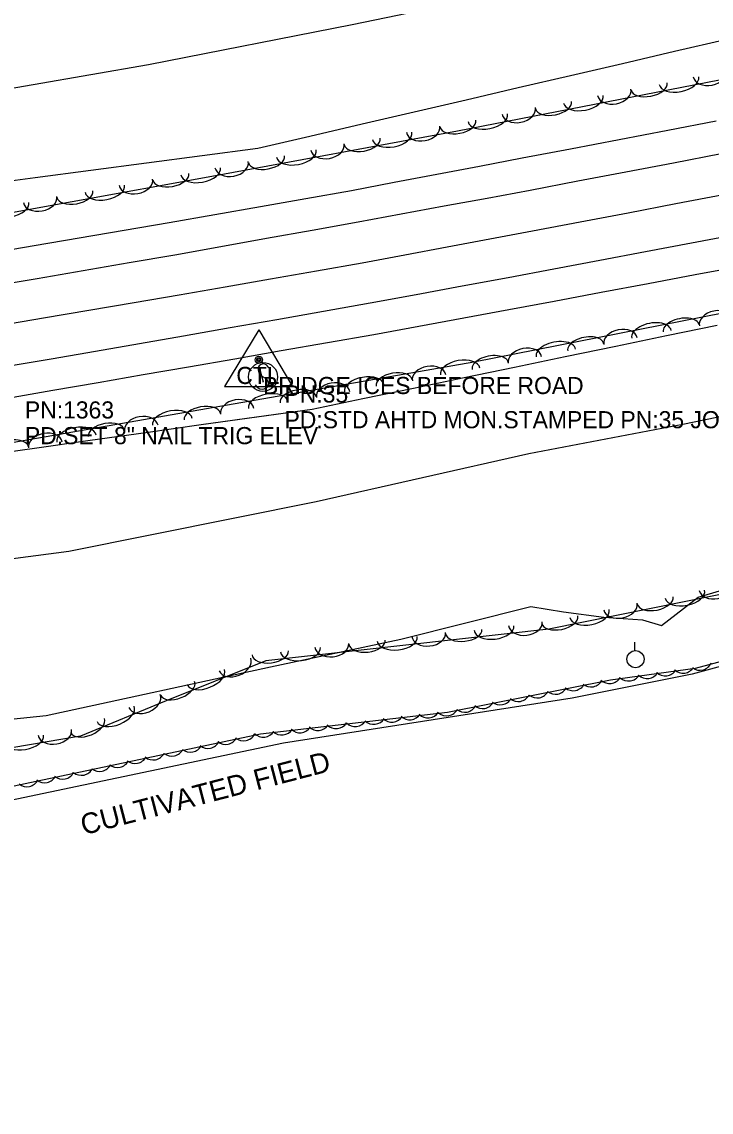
# Model space of a CAD drawing. Extents: x 1441650 to 1491889, y 345904 to 358319.
# Drawn here: x 1486224.7 to 1486425.9, y 346080.3 to 346398.6 of the extents above; entities that cross this region are included whole.
import ezdxf

# ---------------------------------------------------------------- set-up
doc = ezdxf.new("R2010")
doc.units = 0
for name, color, linetype in [('S_EDGE_PAVEMENT', 7, 'Continuous'), ('S_MISC_BOUNDARY', 7, 'Continuous'), ('S_MISC_BOUNDARY_ANNOT', 7, 'Continuous'), ('S_MSC_PT_SYM', 7, 'Continuous'), ('S_PAVEMENT_CROWN', 7, 'Continuous'), ('S_PRIMARY_CTL', 7, 'Continuous'), ('S_PRIMARY_CTL_ANNOT', 7, 'Continuous'), ('S_SECONDARY_CTL_ANNOT', 7, 'Continuous'), ('S_SHOULDER', 7, 'Continuous'), ('S_SIGN', 7, 'Continuous'), ('S_SIGN_ANNOT', 7, 'Continuous'), ('S_STREAM', 7, 'Continuous'), ('S_TREE', 7, 'Continuous'), ('S_UTILITY_POLE', 7, 'Continuous')]:
    doc.layers.add(name, color=color, linetype=linetype)

msp = doc.modelspace()

# ---------------------------------------------------------------- linework, layer by layer
at = {"layer": 'S_EDGE_PAVEMENT'}
for points in [[(1486215.78, 346321.39), (1486229.18, 346323.69), (1486242.59, 346326), (1486255.99, 346328.3), (1486269.39, 346330.6), (1486282.76, 346333), (1486296.12, 346335.4), (1486309.49, 346337.8), (1486322.86, 346340.19), (1486335.41, 346342.51), (1486347.96, 346344.83), (1486360.51, 346347.14), (1486373.06, 346349.46), (1486387.01, 346352.12), (1486400.97, 346354.79), (1486414.93, 346357.45), (1486428.89, 346360.11)], [(1486220.39, 346298.03), (1486233.27, 346300.25), (1486246.15, 346302.47), (1486259.02, 346304.68), (1486271.9, 346306.9), (1486285.52, 346309.31), (1486299.14, 346311.72), (1486312.76, 346314.13), (1486326.38, 346316.53), (1486339.79, 346319.02), (1486353.21, 346321.5), (1486366.62, 346323.99), (1486380.04, 346326.47), (1486393.42, 346328.99), (1486406.8, 346331.51), (1486420.18, 346334.04), (1486433.57, 346336.56)]]:
    msp.add_lwpolyline(points, dxfattribs=at)
at = {"layer": 'S_MISC_BOUNDARY'}
msp.add_lwpolyline([(1486810.3, 346274.87), (1486780.72, 346266.41), (1486748.24, 346260.49), (1486692.03, 346261.29), (1486597.17, 346245.54), (1486482.21, 346225), (1486420.36, 346208.12), (1486385.35, 346201.17), (1486301.04, 346188.06), (1486203.71, 346167.58), (1486115.62, 346149.09), (1486084.18, 346146.2), (1486020.24, 346141.93), (1485980.92, 346136.84), (1485942.75, 346126.8), (1485930.87, 346121.9), (1485916.36, 346112.01), (1485901.95, 346091.38)], dxfattribs=at)
at = {"layer": 'S_MSC_PT_SYM'}
for points in [[(1486294.22, 346296.7), (1486294.22, 346296.75), (1486294.22, 346296.7), (1486294.17, 346296.7), (1486294.22, 346296.7), (1486294.22, 346296.65), (1486294.22, 346296.7), (1486294.27, 346296.7)], [(1486295.11, 346293.53), (1486295.11, 346293.58), (1486295.11, 346293.53), (1486295.06, 346293.53), (1486295.11, 346293.53), (1486295.11, 346293.48), (1486295.11, 346293.53), (1486295.16, 346293.53)]]:
    msp.add_lwpolyline(points, dxfattribs=at)
at = {"layer": 'S_PAVEMENT_CROWN'}
msp.add_lwpolyline([(1486217.84, 346309.93), (1486231.05, 346312.16), (1486244.25, 346314.4), (1486257.46, 346316.64), (1486270.66, 346318.88), (1486284, 346321.22), (1486297.33, 346323.57), (1486310.67, 346325.92), (1486324.01, 346328.27), (1486336.45, 346330.59), (1486348.9, 346332.9), (1486361.35, 346335.21), (1486373.79, 346337.53), (1486387.73, 346340.2), (1486401.68, 346342.87), (1486415.62, 346345.54), (1486429.56, 346348.21)], dxfattribs=at)
at = {"layer": 'S_PRIMARY_CTL'}
for p, q in [((1486293.88, 346308.64), (1486283.85, 346292.12)), ((1486293.88, 346308.64), (1486303.71, 346292.12)), ((1486283.85, 346292.12), (1486303.71, 346292.12))]:
    msp.add_line(p, q, dxfattribs=at)
for radius in [1.04, 0.609, 0.344]:
    msp.add_circle((1486293.88, 346299.94), radius, dxfattribs=at)
at = {"layer": 'S_SHOULDER'}
for points in [[(1486215.14, 346331.01), (1486228.29, 346333.25), (1486241.43, 346335.49), (1486254.58, 346337.73), (1486267.73, 346339.97), (1486281.03, 346342.32), (1486294.34, 346344.67), (1486307.64, 346347.02), (1486320.95, 346349.36), (1486333.4, 346351.73), (1486345.84, 346354.1), (1486358.29, 346356.47), (1486370.74, 346358.83), (1486384.91, 346361.55), (1486399.08, 346364.26), (1486413.25, 346366.98), (1486427.42, 346369.69)], [(1486220.53, 346288.77), (1486233.74, 346291.06), (1486246.94, 346293.34), (1486260.15, 346295.62), (1486273.36, 346297.91), (1486286.87, 346300.25), (1486300.39, 346302.59), (1486313.9, 346304.93), (1486327.42, 346307.27), (1486340.58, 346309.71), (1486353.74, 346312.16), (1486366.9, 346314.6), (1486380.06, 346317.05), (1486393.8, 346319.63), (1486407.55, 346322.22), (1486421.29, 346324.81), (1486435.04, 346327.4)]]:
    msp.add_lwpolyline(points, dxfattribs=at)
at = {"layer": 'S_SIGN'}
msp.add_line((1486294.22, 346296.7), (1486295.11, 346293.53), dxfattribs=at)
msp.add_circle((1486295.08, 346294.92), 4.24, dxfattribs=at)
for centre, radius, start, end in [((1486296.24, 346297.18), 2.55, 167.1196, 241.9813), ((1486295.21, 346297.08), 1.62, 16.5258, 156.8957), ((1486294.38, 346292.64), 2.38, 358.6529, 73.7063), ((1486294.82, 346293.52), 2.17, 204.641, 335.359)]:
    msp.add_arc(centre, radius, start, end, dxfattribs=at)
at = {"layer": 'S_STREAM'}
for points in [[(1486751.84, 346517.55), (1486735.9, 346499.53), (1486725.29, 346491.13), (1486713.53, 346483.18), (1486699.36, 346477.51), (1486638.9, 346465.39), (1486538.29, 346441.37), (1486469.84, 346426.37), (1486402.35, 346414.55), (1486321.08, 346397.67), (1486261.68, 346386.01), (1486177.39, 346371.46), (1486121.66, 346359.38), (1486106, 346358.81), (1486059.99, 346351.8), (1485984.53, 346344.18), (1485908.23, 346332.4)], [(1485899.44, 346194.69), (1485980.28, 346206.49), (1486090.84, 346222.92), (1486150.79, 346232.54), (1486238.36, 346244.02), (1486310.64, 346258.6), (1486372.65, 346272.57), (1486417.61, 346281.14), (1486483.85, 346294.78), (1486587.53, 346315.24), (1486664.63, 346330), (1486740.54, 346347.89), (1486770.04, 346354.37), (1486794.82, 346359.5), (1486813.08, 346360.26), (1486833.16, 346359.69), (1486875.14, 346364.78), (1486879.15, 346366.43), (1486881.26, 346367.99)], [(1485928.54, 346158.41), (1485981.02, 346164.91), (1486078.94, 346175.77), (1486177.27, 346190.45), (1486231.83, 346196.13), (1486297.28, 346210.32), (1486335.32, 346218.38), (1486373.3, 346227.95), (1486382.82, 346226.36), (1486394.63, 346224.77), (1486405.84, 346223.98), (1486411.42, 346222.4), (1486422.09, 346230.61), (1486454.03, 346240.08)]]:
    msp.add_lwpolyline(points, dxfattribs=at)
at = {"layer": 'S_TREE'}
for points in [[(1486979.75, 346528.05), (1486948.23, 346523.66), (1486918.59, 346523.24), (1486895.71, 346516.32), (1486858.36, 346500.91), (1486790.77, 346480.7), (1486770.89, 346469.01), (1486747.52, 346450.37), (1486704.28, 346437.14), (1486634.63, 346424.72), (1486531.79, 346404.71), (1486428.34, 346381.55), (1486351.91, 346366.69), (1486280.18, 346353.39), (1486198.5, 346338.6), (1486107.5, 346321.26), (1486012.75, 346307.78), (1485933.89, 346301.8), (1485849.1, 346296.25)], [(1486098.71, 346336.02), (1486114.95, 346338.16), (1486131.19, 346340.3), (1486147.43, 346342.44), (1486163.67, 346344.58), (1486179.91, 346346.72), (1486196.15, 346348.86), (1486212.38, 346351.01), (1486228.62, 346353.15), (1486244.86, 346355.29), (1486261.1, 346357.43), (1486277.34, 346359.57), (1486293.58, 346361.71), (1486308.79, 346365.24), (1486324, 346368.78), (1486339.21, 346372.31), (1486354.41, 346375.84), (1486369.62, 346379.38), (1486384.83, 346382.91), (1486400.04, 346386.44), (1486415.25, 346389.97), (1486430.46, 346393.51)], [(1486098.72, 346336.02), (1486114.95, 346338.16), (1486131.19, 346340.3), (1486147.43, 346342.44), (1486163.67, 346344.58), (1486179.91, 346346.72), (1486196.15, 346348.86), (1486212.39, 346351.01), (1486228.62, 346353.15), (1486244.86, 346355.29), (1486261.1, 346357.43), (1486277.34, 346359.57), (1486293.58, 346361.71), (1486308.79, 346365.24), (1486324, 346368.78), (1486339.21, 346372.31), (1486354.42, 346375.84), (1486369.62, 346379.38), (1486384.83, 346382.91), (1486400.04, 346386.44), (1486415.25, 346389.98), (1486430.46, 346393.51)], [(1485917.45, 346227.66), (1486100.15, 346254.33), (1486227.31, 346276.74), (1486356.6, 346299.35), (1486460.02, 346319.66), (1486536.68, 346334.2), (1486637.59, 346357.66), (1486709.58, 346363.58), (1486784.63, 346381.64)], [(1486891.29, 346223.33), (1486875.28, 346263.06), (1486878.3, 346281.69), (1486890.74, 346296.43), (1486889.7, 346318.17), (1486866.84, 346316.12), (1486839.68, 346305.85), (1486747.03, 346288.59), (1486674.9, 346276.55), (1486578.84, 346256.26), (1486467.67, 346239.33), (1486378.55, 346221.27), (1486295.95, 346212.07), (1486266.87, 346200.41), (1486241.79, 346190.02), (1486196.51, 346182.38), (1486150.03, 346171.1), (1486103.13, 346166.4), (1486089.25, 346164.53)], [(1486098.8, 346255.92), (1486115.01, 346258.2), (1486131.21, 346260.48), (1486147.41, 346262.76), (1486163.62, 346265.04), (1486179.82, 346267.32), (1486196.02, 346269.6), (1486212.23, 346271.88), (1486228.43, 346274.16), (1486244.63, 346276.44), (1486260.84, 346278.72), (1486277.04, 346281), (1486293.24, 346283.28), (1486309.45, 346285.56), (1486324.22, 346288.62), (1486339, 346291.68), (1486353.78, 346294.74), (1486368.56, 346297.8), (1486383.33, 346300.86), (1486398.11, 346303.92), (1486412.89, 346306.98), (1486427.66, 346310.04)], [(1486098.81, 346255.92), (1486115.01, 346258.2), (1486131.21, 346260.48), (1486147.42, 346262.76), (1486163.62, 346265.04), (1486179.82, 346267.32), (1486196.03, 346269.6), (1486212.23, 346271.88), (1486228.43, 346274.16), (1486244.64, 346276.44), (1486260.84, 346278.72), (1486277.04, 346281), (1486293.25, 346283.28), (1486309.45, 346285.56), (1486324.23, 346288.62), (1486339, 346291.68), (1486353.78, 346294.74), (1486368.56, 346297.8), (1486383.33, 346300.86), (1486398.11, 346303.92), (1486412.89, 346306.98), (1486427.66, 346310.04)], [(1486481.49, 346226), (1486421.22, 346209.81), (1486396.58, 346206.43), (1486348.98, 346197.01), (1486294.33, 346190.67), (1486225.65, 346176.12), (1486154.04, 346160.97), (1486110.35, 346152.14), (1486075.09, 346150.5), (1486018.55, 346147.38), (1485974.03, 346138.83), (1485945.51, 346127.85), (1485924.2, 346119.06), (1485908.84, 346103.97), (1485893.12, 346080.3)]]:
    msp.add_lwpolyline(points, dxfattribs=at)
for centre, major_axis, ratio, start_param, end_param in [((1486425.55, 346383.44), (4.86, 0.95), 0.685223, 3.141593, 6.283185), ((1486407.81, 346379.72), (5.25, 1.02), 0.54063, 3.141593, 6.283185), ((1486416.52, 346381.41), (5.76, 1.12), 0.550009, 3.141593, 6.283185), ((1486397.65, 346378.01), (4.86, 0.95), 0.685223, 3.141593, 6.283185), ((1486379.91, 346374.29), (5.25, 1.02), 0.54063, 3.141593, 6.283185), ((1486388.61, 346375.99), (5.76, 1.12), 0.550009, 3.141593, 6.283185), ((1486360.71, 346370.56), (5.76, 1.12), 0.550009, 3.141593, 6.283185), ((1486369.74, 346372.58), (4.86, 0.95), 0.685223, 3.141593, 6.283185), ((1486341.84, 346367.25), (4.87, 0.9), 0.685223, 3.141593, 6.283185), ((1486352, 346368.87), (5.25, 1.02), 0.54063, 3.141593, 6.283185), ((1486324.07, 346363.69), (5.26, 0.97), 0.54063, 3.141593, 6.283185), ((1486332.79, 346365.3), (5.77, 1.07), 0.550009, 3.141593, 6.283185), ((1486313.89, 346362.06), (4.87, 0.9), 0.685223, 3.141593, 6.283185), ((1486296.12, 346358.5), (5.26, 0.97), 0.54063, 3.141593, 6.283185), ((1486304.84, 346360.12), (5.77, 1.07), 0.550009, 3.141593, 6.283185), ((1486276.89, 346354.95), (5.77, 1.05), 0.550009, 3.141593, 6.283185), ((1486285.94, 346356.88), (4.87, 0.9), 0.685223, 3.141593, 6.283185), ((1486257.98, 346351.79), (4.88, 0.88), 0.685223, 3.141593, 6.283185), ((1486268.17, 346353.37), (5.26, 0.95), 0.54063, 3.141593, 6.283185), ((1486240.19, 346348.3), (5.26, 0.95), 0.54063, 3.141593, 6.283185), ((1486248.92, 346349.88), (5.77, 1.05), 0.550009, 3.141593, 6.283185), ((1486220.95, 346344.82), (5.77, 1.05), 0.550009, 3.141593, 6.283185), ((1486230.01, 346346.72), (4.88, 0.88), 0.685223, 3.141593, 6.283185), ((1486427.36, 346310.82), (-4.86, -0.95), 0.685286, 3.141618, 6.28321), ((1486408.5, 346307.38), (-5.76, -1.13), 0.55006, 3.141608, 6.283201), ((1486417.2, 346309.09), (-5.25, -1.03), 0.54068, 3.141607, 6.2832), ((1486399.47, 346305.34), (-4.86, -0.95), 0.685286, 3.141618, 6.28321), ((1486380.6, 346301.9), (-5.76, -1.13), 0.55006, 3.141608, 6.283201), ((1486389.31, 346303.61), (-5.25, -1.03), 0.54068, 3.141607, 6.2832), ((1486361.41, 346298.13), (-5.25, -1.03), 0.54068, 3.141607, 6.2832), ((1486371.57, 346299.86), (-4.86, -0.95), 0.685286, 3.141618, 6.28321), ((1486343.57, 346294.65), (-4.88, -0.85), 0.685285, 3.141593, 6.283185), ((1486352.65, 346296.51), (-5.78, -1.01), 0.550059, 3.141593, 6.283185), ((1486324.65, 346291.61), (-5.78, -1.01), 0.550059, 3.141593, 6.283185), ((1486333.38, 346293.14), (-5.27, -0.92), 0.540679, 3.141593, 6.283185), ((1486305.38, 346288.24), (-5.27, -0.92), 0.540679, 3.141593, 6.283185), ((1486315.57, 346289.76), (-4.88, -0.85), 0.685285, 3.141593, 6.283185), ((1486287.57, 346284.86), (-4.88, -0.85), 0.685285, 3.141593, 6.283185), ((1486296.64, 346286.71), (-5.78, -1.01), 0.550059, 3.141593, 6.283185), ((1486268.64, 346281.81), (-5.78, -1.01), 0.550059, 3.141593, 6.283185), ((1486277.38, 346283.34), (-5.27, -0.92), 0.540679, 3.141593, 6.283185), ((1486249.37, 346278.44), (-5.27, -0.92), 0.540679, 3.141593, 6.283185), ((1486259.57, 346279.96), (-4.88, -0.85), 0.685285, 3.141593, 6.283185), ((1486231.56, 346275.06), (-4.88, -0.85), 0.685285, 3.141593, 6.283185), ((1486240.64, 346276.92), (-5.78, -1.01), 0.550059, 3.141593, 6.283185), ((1486221.38, 346273.54), (-5.27, -0.93), 0.540679, 3.141594, 6.283187), ((1486427.3, 346233.58), (4.86, 0.98), 0.685311, 3.141593, 6.283185), ((1486418.28, 346231.48), (5.75, 1.17), 0.55008, 3.141593, 6.283185), ((1486399.44, 346227.93), (4.86, 0.98), 0.685311, 3.141593, 6.283185), ((1486409.59, 346229.72), (5.24, 1.06), 0.540699, 3.141593, 6.283185), ((1486381.73, 346224.08), (5.24, 1.06), 0.540699, 3.141593, 6.283185), ((1486390.42, 346225.84), (5.75, 1.17), 0.55008, 3.141593, 6.283185), ((1486362.53, 346221.62), (5.83, 0.65), 0.55008, 3.141593, 6.283185), ((1486371.7, 346222.9), (4.92, 0.55), 0.685311, 3.141593, 6.283185), ((1486325.46, 346217.49), (5.31, 0.59), 0.540699, 3.141593, 6.283185), ((1486334.27, 346218.47), (5.83, 0.65), 0.55008, 3.141593, 6.283185), ((1486343.45, 346219.76), (4.92, 0.55), 0.685311, 3.141593, 6.283185), ((1486353.71, 346220.64), (5.31, 0.59), 0.540699, 3.141593, 6.283185), ((1486297.21, 346214.35), (5.31, 0.59), 0.540699, 3.141593, 6.283185), ((1486306.02, 346215.33), (5.83, 0.65), 0.55008, 3.141593, 6.283185), ((1486315.19, 346216.61), (4.92, 0.55), 0.685311, 3.141593, 6.283185), ((1486286.9, 346211.01), (4.6, 1.84), 0.685311, 3.141593, 6.283185), ((1486278.4, 346207.32), (5.45, 2.18), 0.55008, 3.141593, 6.283185), ((1486407.22, 346210.54), (3.61, 0.5), 0.999947, 3.825789, 5.598989), ((1486412.47, 346211.3), (3.61, 0.5), 0.999947, 3.825789, 5.598989), ((1486417.7, 346212.09), (3.61, 0.5), 0.999947, 3.825789, 5.598989), ((1486422.61, 346212.94), (3.52, 0.95), 0.999943, 3.825789, 5.598989), ((1486270.17, 346204.01), (4.96, 1.99), 0.540699, 3.141593, 6.283185), ((1486390.83, 346208.08), (3.57, 0.71), 0.999945, 3.825789, 5.598989), ((1486396.23, 346209.07), (3.61, 0.5), 0.999947, 3.825789, 5.598989), ((1486401.83, 346209.8), (3.61, 0.5), 0.999947, 3.825789, 5.598989), ((1486260.51, 346200.35), (4.58, 1.9), 0.685311, 3.141593, 6.283185), ((1486375.13, 346204.86), (3.57, 0.71), 0.999945, 3.825789, 5.598989), ((1486380.47, 346205.92), (3.57, 0.71), 0.999945, 3.825789, 5.598989), ((1486385.66, 346206.98), (3.57, 0.71), 0.999945, 3.825789, 5.598989), ((1486359.17, 346201.74), (3.57, 0.71), 0.999945, 3.825789, 5.598989), ((1486364.34, 346202.84), (3.57, 0.71), 0.999945, 3.825789, 5.598989), ((1486369.58, 346203.8), (3.57, 0.71), 0.999945, 3.825789, 5.598989), ((1486252.06, 346196.57), (5.42, 2.25), 0.55008, 3.141593, 6.283185), ((1486332.68, 346197.8), (3.62, 0.42), 0.999948, 3.825789, 5.598989), ((1486337.92, 346198.48), (3.62, 0.42), 0.999948, 3.825789, 5.598989), ((1486343.23, 346199.02), (3.62, 0.42), 0.999948, 3.825789, 5.598989), ((1486348.63, 346199.62), (3.57, 0.71), 0.999945, 3.825789, 5.598989), ((1486353.97, 346200.68), (3.57, 0.71), 0.999945, 3.825789, 5.598989), ((1486243.87, 346193.17), (4.94, 2.05), 0.540699, 3.141593, 6.283185), ((1486305.85, 346194.69), (3.62, 0.42), 0.999948, 3.825789, 5.598989), ((1486311.09, 346195.37), (3.62, 0.42), 0.999948, 3.825789, 5.598989), ((1486316.4, 346195.91), (3.62, 0.42), 0.999948, 3.825789, 5.598989), ((1486322.01, 346196.53), (3.62, 0.42), 0.999948, 3.825789, 5.598989), ((1486327.42, 346197.15), (3.62, 0.42), 0.999948, 3.825789, 5.598989), ((1486225.23, 346189.38), (5.79, 0.98), 0.55008, 3.141593, 6.283185), ((1486234.32, 346191.17), (4.89, 0.82), 0.685311, 3.141593, 6.283185), ((1486284.16, 346191.31), (3.56, 0.76), 0.999945, 3.825789, 5.598989), ((1486289.39, 346192.35), (3.56, 0.76), 0.999945, 3.825789, 5.598989), ((1486295.18, 346193.42), (3.62, 0.42), 0.999948, 3.825789, 5.598989), ((1486300.59, 346194.04), (3.62, 0.42), 0.999948, 3.825789, 5.598989), ((1486273.83, 346189.01), (3.56, 0.76), 0.999945, 3.825789, 5.598989), ((1486279.01, 346190.15), (3.56, 0.76), 0.999945, 3.825789, 5.598989), ((1486257.74, 346185.71), (3.56, 0.76), 0.999945, 3.825789, 5.598989), ((1486262.97, 346186.75), (3.56, 0.76), 0.999945, 3.825789, 5.598989), ((1486268.5, 346187.88), (3.56, 0.76), 0.999945, 3.825789, 5.598989), ((1486242.08, 346182.28), (3.56, 0.76), 0.999945, 3.825789, 5.598989), ((1486247.41, 346183.41), (3.56, 0.76), 0.999945, 3.825789, 5.598989), ((1486252.59, 346184.54), (3.56, 0.76), 0.999945, 3.825789, 5.598989), ((1486226.16, 346178.94), (3.56, 0.76), 0.999945, 3.825789, 5.598989), ((1486231.32, 346180.11), (3.56, 0.76), 0.999945, 3.825789, 5.598989), ((1486236.55, 346181.15), (3.56, 0.76), 0.999945, 3.825789, 5.598989)]:
    msp.add_ellipse(centre, major_axis=major_axis, ratio=ratio, start_param=start_param, end_param=end_param, dxfattribs=at)
at = {"layer": 'S_UTILITY_POLE'}
msp.add_line((1486403.68, 346215.06), (1486403.68, 346217.54), dxfattribs=at)
msp.add_circle((1486403.83, 346212.54), 2.5, dxfattribs=at)

# ---------------------------------------------------------------- texts
at = {"layer": 'S_MISC_BOUNDARY_ANNOT'}
msp.add_text('CULTIVATED FIELD', height=6.0004, rotation=14.5725, dxfattribs=at).set_placement((1486242.74, 346161.12))
at = {"layer": 'S_PRIMARY_CTL'}
msp.add_text('CTL', height=5, rotation=360, dxfattribs=at).set_placement((1486287.3, 346292.86))
at = {"layer": 'S_PRIMARY_CTL_ANNOT'}
for s, p in [('PN:35', (1486301.38, 346287.44)), ('PD:STD AHTD MON.STAMPED PN:35 JOB 050264', (1486301.38, 346279.94))]:
    msp.add_text(s, height=5, dxfattribs=at).set_placement(p)
at = {"layer": 'S_SECONDARY_CTL_ANNOT'}
for s, p in [('PN:1363', (1486225.59, 346282.79)), ('PD:SET 8" NAIL TRIG ELEV', (1486225.59, 346275.29))]:
    msp.add_text(s, height=5, dxfattribs=at).set_placement(p)
at = {"layer": 'S_SIGN_ANNOT'}
msp.add_text('BRIDGE ICES BEFORE ROAD', height=5, dxfattribs=at).set_placement((1486295.08, 346289.92))

doc.saveas('drawing.dxf')
